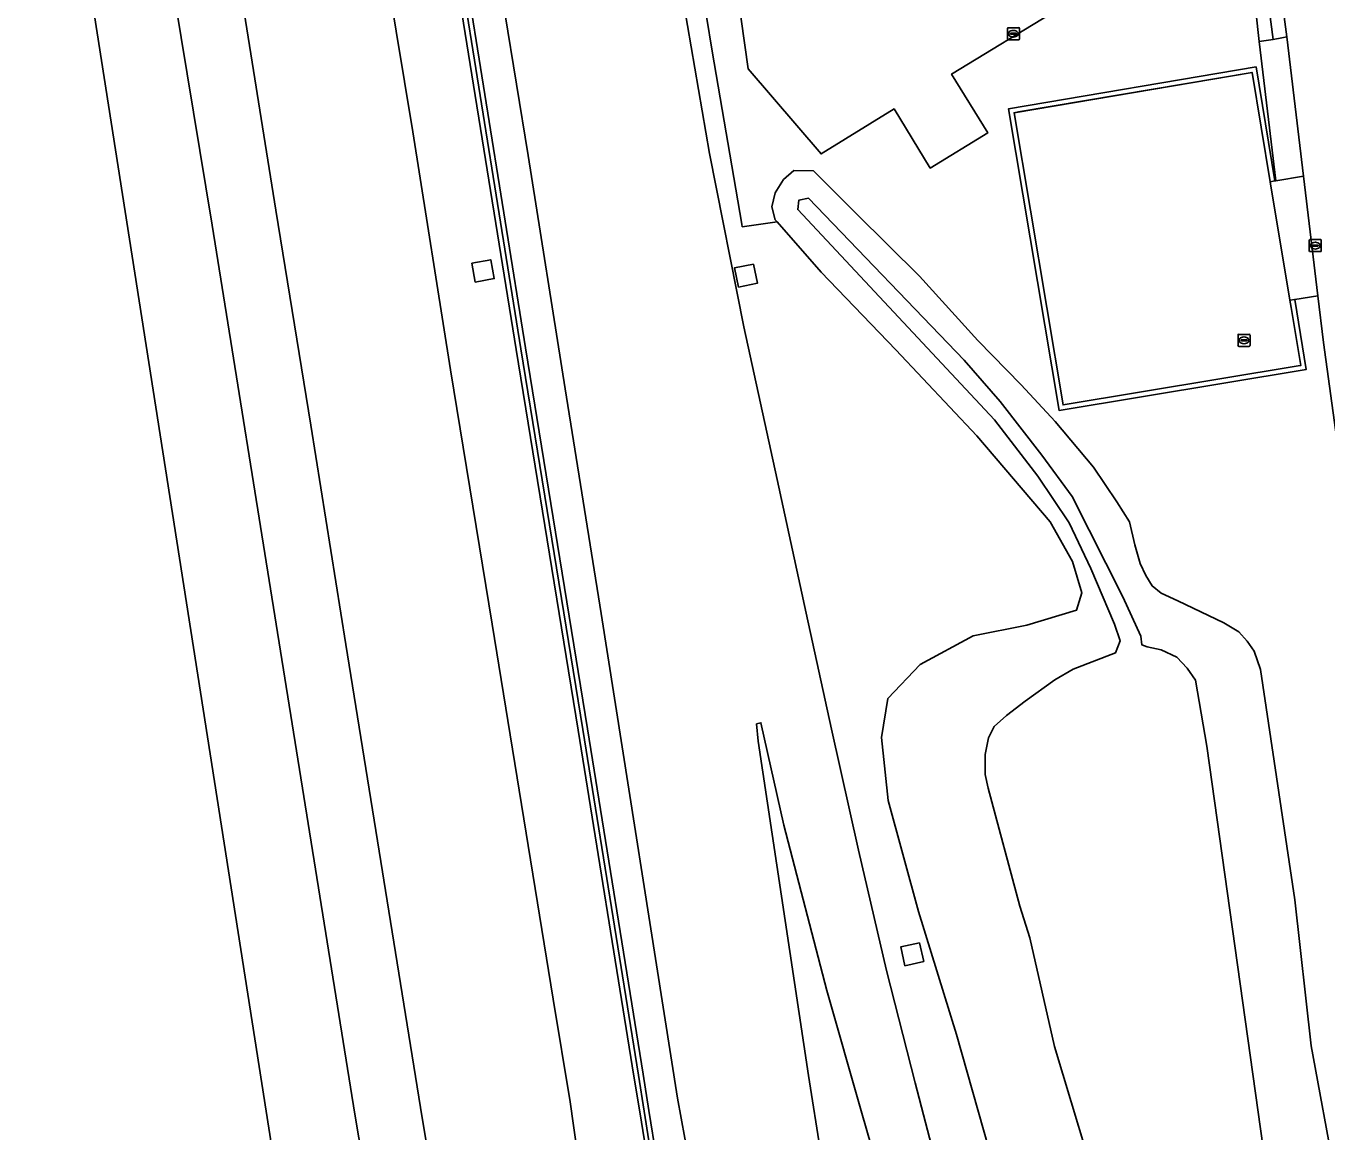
# Model space of a CAD drawing. Extents: x 157692 to 159674, y 381452 to 383291.
# Drawn here: x 157723 to 157831.4, y 382646.8 to 382739 of the extents above; entities that cross this region are included whole.
import ezdxf

# ---------------------------------------------------------------- set-up
doc = ezdxf.new("R2010")
doc.units = 0
for name, color, linetype in [('IMGEO_Berm_groen', 7, 'Continuous'), ('IMGEO_Erf', 7, 'Continuous'), ('IMGEO_Fietspad_gesloten', 7, 'Continuous'), ('IMGEO_Geluidsscherm', 7, 'Continuous'), ('IMGEO_Groenvoorziening', 7, 'Continuous'), ('IMGEO_Haag', 7, 'Continuous'), ('IMGEO_Hek', 7, 'Continuous'), ('IMGEO_Kolk', 7, 'Continuous'), ('IMGEO_Muur', 7, 'Continuous'), ('IMGEO_Oever', 7, 'Continuous'), ('IMGEO_Rijbaan_autosnelweg', 7, 'Continuous'), ('IMGEO_Rijbaan_autoweg', 7, 'Continuous'), ('IMGEO_Rijbaan_lokaal_open', 7, 'Continuous'), ('IMGEO_Rioolput', 7, 'Continuous'), ('IMGEO_Terreindeel_gesloten', 7, 'Continuous'), ('IMGEO_Voetpad_open', 7, 'Continuous'), ('IMGEO_Waterloop', 7, 'Continuous')]:
    doc.layers.add(name, color=color, linetype=linetype)

msp = doc.modelspace()

# ---------------------------------------------------------------- linework, layer by layer
at = {"layer": 'IMGEO_Berm_groen'}
for points in [[(157751.74, 382751.13), (157755.22, 382730.14), (157758.36, 382710.3), (157761.82, 382689.12), (157766.91, 382657.87), (157768.32, 382649.31), (157769.77, 382639.05), (157771.91, 382626.27), (157773.72, 382614.68), (157775.55, 382603.46), (157776.9, 382595.24), (157784.39, 382584.95), (157781.79, 382600.88), (157780.51, 382608.8), (157779.23, 382616.74), (157777.95, 382624.67), (157776.67, 382632.63), (157775.39, 382640.54), (157774.13, 382648.48), (157773.63, 382651.45), (157768.98, 382680.28), (157763.81, 382712), (157758.71, 382743.69)], [(157803.64, 382643.82), (157800.49, 382654.92), (157797.34, 382665.16), (157794.81, 382674.41), (157794.26, 382679.67), (157794.78, 382682.92), (157797.46, 382685.76), (157801.87, 382688.13), (157806.36, 382689.02), (157810.5, 382690.28), (157810.94, 382691.73), (157810.15, 382694.33), (157808.29, 382697.64), (157802.18, 382704.79), (157795.43, 382711.97), (157789.23, 382718.45), (157785.56, 382722.63), (157782.65, 382722.22), (157782.61, 382722.43), (157780.14, 382736.86), (157777.79, 382751.33)], [(157759.52, 382743.82), (157764.6, 382712.13), (157769.77, 382680.39), (157774.4, 382651.6), (157774.88, 382648.58), (157776.14, 382640.69), (157777.45, 382632.73), (157778.73, 382624.76), (157780.01, 382616.82), (157781.3, 382608.95), (157782.57, 382600.95), (157783.87, 382593.05), (157784.25, 382593.76), (157785.79, 382596.64), (157783.64, 382610.18), (157781.24, 382625.06), (157779.09, 382639.62), (157777.27, 382649.6), (157770.89, 382689.99), (157767.9, 382708.71), (157764.81, 382728.17), (157761.91, 382746.02)], [(157776.88, 382746.13), (157779.91, 382728.34), (157782.78, 382713.89), (157785.57, 382701.15), (157787.98, 382690.03), (157790.09, 382680.36), (157792.34, 382670.27), (157794.66, 382660.25), (157797.04, 382650.89), (157799.64, 382640.98)], [(157735.4, 382741.21), (157738.49, 382722.37), (157744.19, 382686.86), (157750.39, 382648.27), (157753.05, 382632.51), (157754.84, 382621.29), (157757.1, 382607.34), (157759.44, 382592.73), (157765.32, 382590.6), (157763.54, 382602), (157762.21, 382610.45), (157760.25, 382621.79), (157758.4, 382633.42), (157755.86, 382648.83), (157749.63, 382687.41), (157746.71, 382705.68), (157743.8, 382723.61), (157740.6, 382743.61)]]:
    msp.add_lwpolyline(points, dxfattribs=at)
for points in [[(157828.01, 382738.04), (157827.58, 382737.96), (157826.88, 382737.83), (157825.7, 382737.65), (157827.1, 382726.06), (157829.4, 382726.43)], [(157760.12, 382719.19), (157761.7, 382719.47), (157761.99, 382717.9), (157760.41, 382717.61)], [(157783.58, 382719.12), (157783.92, 382717.53), (157782.34, 382717.2), (157782, 382718.79)], [(157800.67, 382620.72), (157799.01, 382626.26), (157795.11, 382639.7), (157792.56, 382648.56), (157789.7, 382658.59), (157786.11, 382672.35), (157784.2, 382680.9), (157783.84, 382680.79), (157783.97, 382679.36), (157788.17, 382651.5), (157789.19, 382644.99), (157791.43, 382630.78), (157792.79, 382630.69), (157794.46, 382630.93), (157794.69, 382629.3)], [(157797.41, 382662.56), (157797.76, 382661), (157796.2, 382660.65), (157795.85, 382662.21)]]:
    msp.add_lwpolyline(points, close=True, dxfattribs=at)
at = {"layer": 'IMGEO_Erf'}
msp.add_lwpolyline([(157777.5, 382775.4), (157783.13, 382735.39), (157789.21, 382728.3), (157795.3, 382732.04), (157798.31, 382727.12), (157803.09, 382730.05), (157800.08, 382734.94), (157826.65, 382751.12)], dxfattribs=at)
at = {"layer": 'IMGEO_Fietspad_gesloten'}
msp.add_lwpolyline([(157827.42, 382742.48), (157827.47, 382742.03), (157828.01, 382738.04), (157829.4, 382726.43), (157830.59, 382716.48), (157831.06, 382712.59), (157833.25, 382696.6), (157833.77, 382692.79), (157852.27, 382558.07), (157852.61, 382555.55), (157853.9, 382546.12), (157860.23, 382500.16), (157860.25, 382500), (157861.89, 382488.05), (157876.6, 382381.77)], dxfattribs=at)
at = {"layer": 'IMGEO_Geluidsscherm'}
for points in [[(157774.02, 382651.52), (157769.36, 382680.33), (157764.21, 382712.06), (157759.12, 382743.75), (157753.68, 382776.97), (157748.83, 382807.27), (157745.35, 382828.54), (157739.77, 382863.01), (157734.75, 382894.65), (157730.66, 382921.94)], [(157783.44, 382592.95), (157782.14, 382600.93), (157780.86, 382608.86), (157779.58, 382616.8), (157778.3, 382624.73), (157777.01, 382632.69), (157775.73, 382640.59), (157774.47, 382648.54), (157774.02, 382651.52)]]:
    msp.add_lwpolyline(points, dxfattribs=at)
at = {"layer": 'IMGEO_Groenvoorziening'}
for points in [[(157826.65, 382751.12), (157800.08, 382734.94), (157803.09, 382730.05), (157798.31, 382727.12), (157795.3, 382732.04), (157789.21, 382728.3), (157783.13, 382735.39), (157777.5, 382775.4)], [(157777.79, 382751.33), (157780.14, 382736.86), (157782.61, 382722.43), (157782.65, 382722.22), (157785.56, 382722.63), (157785.39, 382722.81), (157785.12, 382723.89), (157785.39, 382725.05), (157786.09, 382726.15), (157786.95, 382726.91), (157788.58, 382726.89), (157792.17, 382723.29), (157797.41, 382718.12), (157802.28, 382712.74), (157805.88, 382709.06), (157808.71, 382705.99), (157811.9, 382702.18), (157813.84, 382699.31), (157814.9, 382697.63), (157815.35, 382695.71), (157815.8, 382694.17), (157816.27, 382693.16), (157816.8, 382692.3), (157817.53, 382691.7), (157818.93, 382691.05), (157822.77, 382689.21), (157824.01, 382688.48), (157824.7, 382687.68), (157825.29, 382686.87), (157825.81, 382685.34), (157828.67, 382666.15), (157830.03, 382653.96), (157832.05, 382642.97)], [(157861.89, 382488.05), (157860.25, 382500), (157860.23, 382500.16), (157853.9, 382546.12), (157852.61, 382555.55), (157852.27, 382558.07), (157833.77, 382692.79), (157833.25, 382696.6), (157831.06, 382712.59), (157830.59, 382716.48), (157828.66, 382716.17), (157829.63, 382710.34), (157809.04, 382706.92), (157804.83, 382732.06), (157825.45, 382735.55), (157827.02, 382726.05), (157827.1, 382726.06), (157825.7, 382737.65), (157825.14, 382742.75)]]:
    msp.add_lwpolyline(points, dxfattribs=at)
msp.add_lwpolyline([(157829.63, 382710.34), (157828.66, 382716.17), (157828.27, 382716.11), (157828.37, 382715.5), (157829.17, 382710.66), (157828.95, 382710.63), (157809.37, 382707.38), (157805.29, 382731.73), (157805.67, 382731.79), (157825.11, 382735.08), (157826.62, 382725.98), (157827.02, 382726.05), (157825.45, 382735.55), (157804.83, 382732.06), (157809.04, 382706.92)], close=True, dxfattribs=at)
at = {"layer": 'IMGEO_Haag'}
msp.add_lwpolyline([(157825.11, 382735.08), (157826.62, 382725.98), (157827.02, 382726.05), (157825.45, 382735.55), (157804.83, 382732.06), (157809.04, 382706.92), (157829.63, 382710.34), (157828.66, 382716.17), (157828.27, 382716.11), (157828.37, 382715.5), (157829.17, 382710.66), (157828.95, 382710.63), (157809.37, 382707.38), (157805.29, 382731.73), (157805.67, 382731.79)], close=True, dxfattribs=at)
at = {"layer": 'IMGEO_Hek'}
for points in [[(157828.95, 382710.63), (157809.37, 382707.38), (157805.29, 382731.73), (157825.11, 382735.08), (157826.62, 382725.98)], [(157826.62, 382725.98), (157828.27, 382716.11)], [(157828.27, 382716.11), (157828.37, 382715.5)], [(157828.37, 382715.5), (157829.17, 382710.66), (157828.95, 382710.63)]]:
    msp.add_lwpolyline(points, dxfattribs=at)
at = {"layer": 'IMGEO_Kolk'}
for p, q in [((157804.73, 382737.88), (157804.73, 382738.74)), ((157804.81, 382738.81), (157805.66, 382738.81)), ((157805.73, 382738.74), (157805.73, 382737.88)), ((157805.66, 382737.81), (157804.81, 382737.81)), ((157804.99, 382738.3), (157804.99, 382738.32)), ((157805.03, 382738.35), (157805.43, 382738.35)), ((157805.43, 382738.27), (157805.03, 382738.27)), ((157805.22, 382738.59), (157805.24, 382738.59)), ((157805.24, 382738.03), (157805.22, 382738.03)), ((157805.47, 382738.32), (157805.47, 382738.3)), ((157829.87, 382720.22), (157829.87, 382721.08)), ((157829.95, 382721.15), (157830.8, 382721.15)), ((157830.13, 382720.64), (157830.13, 382720.66)), ((157830.57, 382720.61), (157830.17, 382720.61)), ((157830.18, 382720.69), (157830.57, 382720.69)), ((157830.36, 382720.93), (157830.39, 382720.93)), ((157830.38, 382720.37), (157830.36, 382720.37)), ((157830.62, 382720.66), (157830.62, 382720.64)), ((157830.87, 382721.08), (157830.87, 382720.22)), ((157830.8, 382720.15), (157829.95, 382720.15))]:
    msp.add_line(p, q, dxfattribs=at)
for points in [[(157804.73, 382737.88), (157804.73, 382738.74)], [(157804.81, 382738.81), (157805.66, 382738.81)], [(157805.73, 382738.74), (157805.73, 382737.88)], [(157805.66, 382737.81), (157804.81, 382737.81)], [(157829.87, 382720.22), (157829.87, 382721.08)], [(157829.95, 382721.15), (157830.8, 382721.15)], [(157830.87, 382721.08), (157830.87, 382720.22)], [(157830.8, 382720.15), (157829.95, 382720.15)]]:
    msp.add_lwpolyline(points, dxfattribs=at)
for centre, radius, start, end in [((157804.81, 382738.74), 0.0765, 91.552, 178.448), ((157804.81, 382738.74), 0.0765, 91.552, 178.448), ((157805.66, 382738.74), 0.0765, 1.552, 88.448), ((157805.66, 382738.74), 0.0765, 1.552, 88.448), ((157804.81, 382737.89), 0.0765, 181.552, 268.448), ((157804.81, 382737.89), 0.0765, 181.552, 268.448), ((157805.03, 382738.31), 0.0403, 85.8775, 175.7526), ((157805.03, 382738.3), 0.0366, 178.938, 274.7102), ((157805.44, 382738.32), 0.0386, 1.7309, 96.639), ((157805.43, 382738.31), 0.043, 264.8664, 352.4533), ((157805.66, 382737.89), 0.0765, 271.552, 358.448), ((157805.66, 382737.89), 0.0765, 271.552, 358.448), ((157829.95, 382721.08), 0.0765, 91.552, 178.448), ((157829.95, 382721.08), 0.0765, 91.552, 178.448), ((157830.17, 382720.65), 0.0403, 85.8775, 175.7526), ((157830.17, 382720.64), 0.0366, 178.938, 274.7102), ((157830.58, 382720.66), 0.0386, 1.7309, 96.639), ((157830.57, 382720.65), 0.043, 264.8664, 352.4533), ((157830.8, 382721.08), 0.0765, 1.552, 88.448), ((157830.8, 382721.08), 0.0765, 1.552, 88.448), ((157829.95, 382720.23), 0.0765, 181.552, 268.448), ((157829.95, 382720.23), 0.0765, 181.552, 268.448), ((157830.8, 382720.23), 0.0765, 271.552, 358.448), ((157830.8, 382720.23), 0.0765, 271.552, 358.448)]:
    msp.add_arc(centre, radius, start, end, dxfattribs=at)
for centre, major_axis, ratio, start_param, end_param in [((157805.22, 382738.31), (-0.387, 0.002), 0.722429, 4.712389, 7.853982), ((157805.24, 382738.31), (-0.39, 0.002), 0.717154, 1.570796, 4.712389), ((157830.36, 382720.65), (-0.387, 0.002), 0.722429, 4.712389, 7.853982), ((157830.38, 382720.65), (-0.39, 0.002), 0.717154, 1.570796, 4.712389)]:
    msp.add_ellipse(centre, major_axis=major_axis, ratio=ratio, start_param=start_param, end_param=end_param, dxfattribs=at)
at = {"layer": 'IMGEO_Muur'}
msp.add_lwpolyline([(157758.71, 382743.69), (157763.81, 382712), (157768.98, 382680.28), (157773.63, 382651.45), (157774.13, 382648.48), (157775.39, 382640.54), (157776.67, 382632.63), (157777.95, 382624.67), (157779.23, 382616.74), (157780.51, 382608.8), (157781.79, 382600.88), (157784.39, 382584.95), (157783.87, 382593.05), (157782.57, 382600.95), (157781.3, 382608.95), (157780.01, 382616.82), (157778.73, 382624.76), (157777.45, 382632.73), (157776.14, 382640.69), (157774.88, 382648.58), (157774.4, 382651.6), (157769.77, 382680.39), (157764.6, 382712.13), (157759.52, 382743.82)], dxfattribs=at)
at = {"layer": 'IMGEO_Oever'}
for points in [[(157832.05, 382642.97), (157830.03, 382653.96), (157828.67, 382666.15), (157825.81, 382685.34), (157825.29, 382686.87), (157824.7, 382687.68), (157824.01, 382688.48), (157822.77, 382689.21), (157818.93, 382691.05), (157817.53, 382691.7), (157816.8, 382692.3), (157816.27, 382693.16), (157815.8, 382694.17), (157815.35, 382695.71), (157814.9, 382697.63), (157813.84, 382699.31), (157811.9, 382702.18), (157808.71, 382705.99), (157805.88, 382709.06), (157802.28, 382712.74), (157797.41, 382718.12), (157792.17, 382723.29), (157788.58, 382726.89), (157786.95, 382726.91), (157786.09, 382726.15), (157785.39, 382725.05), (157785.12, 382723.89), (157785.39, 382722.81), (157785.56, 382722.63), (157789.23, 382718.45), (157795.43, 382711.97), (157802.18, 382704.79), (157808.29, 382697.64), (157810.15, 382694.33), (157810.94, 382691.73), (157810.5, 382690.28), (157806.36, 382689.02), (157801.87, 382688.13), (157797.46, 382685.76), (157794.78, 382682.92), (157794.26, 382679.67), (157794.81, 382674.41), (157797.34, 382665.16), (157800.49, 382654.92), (157803.64, 382643.82)], [(157812.74, 382640.36), (157808.66, 382653.91), (157806.61, 382662.96), (157805.76, 382665.6), (157803.14, 382675.43), (157802.89, 382676.59), (157802.87, 382678.04), (157802.88, 382678.26), (157803.17, 382679.63), (157803.64, 382680.58), (157804.65, 382681.5), (157806.22, 382682.68), (157808.68, 382684.46), (157810.21, 382685.37), (157813.74, 382686.72), (157814.12, 382687.72), (157813.65, 382689.12), (157811.67, 382693.74), (157809.87, 382697.54), (157807.27, 382701.44), (157803.65, 382706.13), (157787.27, 382723.66), (157787.37, 382724.45), (157788.18, 382724.6), (157801.14, 382711.11), (157804.14, 382707.65), (157807.61, 382703.18), (157810.14, 382699.74), (157814.35, 382691.39), (157815.85, 382688.1), (157815.93, 382687.38), (157816.38, 382687.21), (157817.54, 382686.96), (157818.84, 382686.36), (157819.71, 382685.45), (157820.39, 382684.43), (157821.33, 382678.94), (157826.04, 382645.47)]]:
    msp.add_lwpolyline(points, dxfattribs=at)
at = {"layer": 'IMGEO_Rijbaan_autosnelweg'}
for points in [[(157723, 382776.15), (157752.06, 382590.76), (157754.52, 382596.46), (157758.3, 382595.51), (157759.44, 382592.73), (157757.1, 382607.34), (157754.84, 382621.29), (157753.05, 382632.51), (157750.39, 382648.27), (157744.19, 382686.86), (157738.49, 382722.37), (157735.4, 382741.21)], [(157740.6, 382743.61), (157743.8, 382723.61), (157746.71, 382705.68), (157749.63, 382687.41), (157755.86, 382648.83), (157758.4, 382633.42), (157760.25, 382621.79), (157762.21, 382610.45), (157763.54, 382602), (157765.32, 382590.6), (157766.1, 382591.31), (157768.99, 382595.83), (157773.7, 382589.37), (157776.9, 382595.24), (157775.55, 382603.46), (157773.72, 382614.68), (157771.91, 382626.27), (157769.77, 382639.05), (157768.32, 382649.31), (157766.91, 382657.87), (157761.82, 382689.12), (157758.36, 382710.3), (157755.22, 382730.14), (157751.74, 382751.13)]]:
    msp.add_lwpolyline(points, dxfattribs=at)
at = {"layer": 'IMGEO_Rijbaan_autoweg'}
for points in [[(157761.91, 382746.02), (157764.81, 382728.17), (157767.9, 382708.71), (157770.89, 382689.99), (157777.27, 382649.6), (157779.09, 382639.62)], [(157799.64, 382640.98), (157797.04, 382650.89), (157794.66, 382660.25), (157792.34, 382670.27), (157790.09, 382680.36), (157787.98, 382690.03), (157785.57, 382701.15), (157782.78, 382713.89), (157779.91, 382728.34), (157776.88, 382746.13)], [(157789.19, 382644.99), (157788.17, 382651.5), (157783.97, 382679.36), (157783.84, 382680.79), (157784.2, 382680.9), (157786.11, 382672.35), (157789.7, 382658.59), (157792.56, 382648.56), (157795.11, 382639.7)]]:
    msp.add_lwpolyline(points, dxfattribs=at)
at = {"layer": 'IMGEO_Rijbaan_lokaal_open'}
msp.add_lwpolyline([(157829.4, 382726.43), (157827.1, 382726.06), (157827.02, 382726.05), (157826.62, 382725.98), (157828.27, 382716.11), (157828.66, 382716.17), (157830.59, 382716.48)], close=True, dxfattribs=at)
at = {"layer": 'IMGEO_Rioolput'}
for p, q in [((157823.94, 382712.34), (157823.94, 382713.19)), ((157824.01, 382713.26), (157824.86, 382713.26)), ((157824.19, 382712.76), (157824.19, 382712.77)), ((157824.63, 382712.72), (157824.23, 382712.72)), ((157824.24, 382712.81), (157824.63, 382712.81)), ((157824.42, 382713.04), (157824.45, 382713.04)), ((157824.68, 382712.77), (157824.68, 382712.76)), ((157824.94, 382713.19), (157824.94, 382712.34)), ((157824.86, 382712.26), (157824.01, 382712.26)), ((157824.45, 382712.48), (157824.42, 382712.48))]:
    msp.add_line(p, q, dxfattribs=at)
for points in [[(157823.94, 382712.34), (157823.94, 382713.19)], [(157824.01, 382713.26), (157824.86, 382713.26)], [(157824.94, 382713.19), (157824.94, 382712.34)], [(157824.86, 382712.26), (157824.01, 382712.26)]]:
    msp.add_lwpolyline(points, dxfattribs=at)
for centre, radius, start, end in [((157824.01, 382713.19), 0.0765, 91.552, 178.448), ((157824.01, 382713.19), 0.0765, 91.552, 178.448), ((157824.23, 382712.77), 0.0403, 85.8775, 175.7526), ((157824.23, 382712.76), 0.0366, 178.938, 274.7102), ((157824.64, 382712.77), 0.0386, 1.7309, 96.639), ((157824.64, 382712.76), 0.043, 264.8664, 352.4533), ((157824.86, 382713.19), 0.0765, 1.552, 88.448), ((157824.86, 382713.19), 0.0765, 1.552, 88.448), ((157824.01, 382712.34), 0.0765, 181.552, 268.448), ((157824.01, 382712.34), 0.0765, 181.552, 268.448), ((157824.86, 382712.34), 0.0765, 271.552, 358.448), ((157824.86, 382712.34), 0.0765, 271.552, 358.448)]:
    msp.add_arc(centre, radius, start, end, dxfattribs=at)
for centre, major_axis, ratio, start_param, end_param in [((157824.42, 382712.76), (-0.387, 0.002), 0.722429, 4.712389, 7.853982), ((157824.45, 382712.76), (-0.39, 0.002), 0.717154, 1.570796, 4.712389)]:
    msp.add_ellipse(centre, major_axis=major_axis, ratio=ratio, start_param=start_param, end_param=end_param, dxfattribs=at)
at = {"layer": 'IMGEO_Terreindeel_gesloten'}
for points in [[(157826.62, 382725.98), (157825.11, 382735.08), (157805.67, 382731.79), (157805.29, 382731.73), (157809.37, 382707.38), (157828.95, 382710.63), (157829.17, 382710.66), (157828.37, 382715.5), (157828.27, 382716.11)], [(157760.12, 382719.19), (157760.41, 382717.61), (157761.99, 382717.9), (157761.7, 382719.47)], [(157783.58, 382719.12), (157782, 382718.79), (157782.34, 382717.2), (157783.92, 382717.53)], [(157797.41, 382662.56), (157795.85, 382662.21), (157796.2, 382660.65), (157797.76, 382661)]]:
    msp.add_lwpolyline(points, close=True, dxfattribs=at)
at = {"layer": 'IMGEO_Voetpad_open'}
for points in [[(157825.14, 382742.75), (157825.7, 382737.65)], [(157826.88, 382737.83), (157826.34, 382741.86), (157827.47, 382742.03)], [(157825.7, 382737.65), (157826.88, 382737.83)]]:
    msp.add_lwpolyline(points, dxfattribs=at)
msp.add_lwpolyline([(157827.47, 382742.03), (157826.34, 382741.86), (157826.88, 382737.83), (157827.58, 382737.96), (157828.01, 382738.04)], close=True, dxfattribs=at)
at = {"layer": 'IMGEO_Waterloop'}
msp.add_lwpolyline([(157826.04, 382645.47), (157821.33, 382678.94), (157820.39, 382684.43), (157819.71, 382685.45), (157818.84, 382686.36), (157817.54, 382686.96), (157816.38, 382687.21), (157815.93, 382687.38), (157815.85, 382688.1), (157814.35, 382691.39), (157810.14, 382699.74), (157807.61, 382703.18), (157804.14, 382707.65), (157801.14, 382711.11), (157788.18, 382724.6), (157787.37, 382724.45), (157787.27, 382723.66), (157803.65, 382706.13), (157807.27, 382701.44), (157809.87, 382697.54), (157811.67, 382693.74), (157813.65, 382689.12), (157814.12, 382687.72), (157813.74, 382686.72), (157810.21, 382685.37), (157808.68, 382684.46), (157806.22, 382682.68), (157804.65, 382681.5), (157803.64, 382680.58), (157803.17, 382679.63), (157802.88, 382678.26), (157802.87, 382678.04), (157802.89, 382676.59), (157803.14, 382675.43), (157805.76, 382665.6), (157806.61, 382662.96), (157808.66, 382653.91), (157812.74, 382640.36)], dxfattribs=at)

doc.saveas('drawing.dxf')
